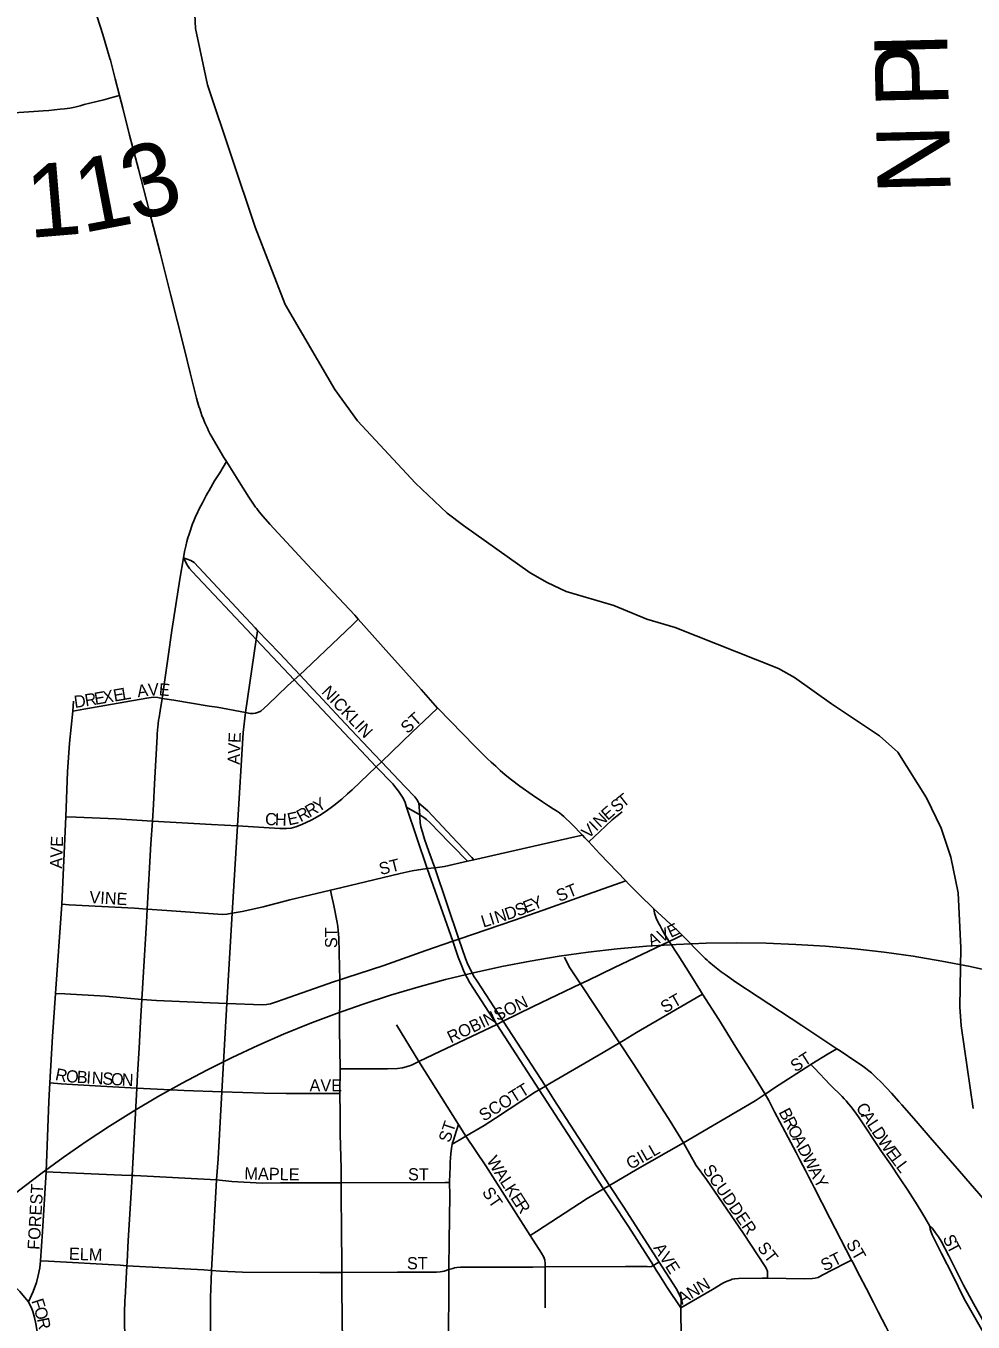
# Model space of a CAD drawing. Extents: x -87 to 2145, y -2128 to 440.
# Drawn here: x 276.86 to 296.33, y -533.22 to -506.6 of the extents above; entities that cross this region are included whole.
import ezdxf

# ---------------------------------------------------------------- set-up
doc = ezdxf.new("R2010")
doc.units = 0
for name, color, linetype in [('Default', 7, 'Continuous'), ('GM_X_City_Street', 7, 'Continuous'), ('GM_X_City_Street_Text', 7, 'Continuous'), ('GM_X_County_Road_Text', 7, 'Continuous'), ('GM_X_State_Route', 7, 'Continuous'), ('GM_X_Township', 7, 'Continuous'), ('GM_X_Township_Road', 7, 'Continuous'), ('GM_X_Township_Road_Text', 7, 'Continuous')]:
    doc.layers.add(name, color=color, linetype=linetype)

msp = doc.modelspace()

# ---------------------------------------------------------------- linework, layer by layer
at = {"layer": 'Default'}
msp.add_circle((291.454, -549.312), 23.883, dxfattribs=at)
at = {"layer": 'GM_X_City_Street'}
for points in [[(280.101, -517.52), (280.123, -517.393), (280.147, -517.279), (280.168, -517.187), (280.192, -517.107), (280.215, -517.033), (280.242, -516.955), (280.267, -516.881), (280.287, -516.821), (280.312, -516.76), (280.34, -516.694), (280.358, -516.648), (280.384, -516.594), (280.408, -516.544), (280.454, -516.455), (280.488, -516.39), (280.522, -516.325), (280.565, -516.243), (280.593, -516.194), (280.627, -516.136), (280.661, -516.079), (280.704, -516.002), (280.74, -515.938), (280.792, -515.856), (280.844, -515.773), (280.982, -515.543)], [(279.663, -520.407), (279.671, -520.36), (279.786, -519.545), (279.863, -519.01), (280.026, -517.962), (280.101, -517.52)], [(281.623, -519.011), (281.572, -518.958), (280.318, -517.617), (280.253, -517.575), (280.101, -517.52)], [(281.594, -519.199), (281.504, -519.104), (280.279, -517.802), (280.224, -517.74), (280.18, -517.676), (280.101, -517.52)], [(282.492, -519.923), (282.601, -519.824), (283.572, -518.896), (283.691, -518.782)], [(281.594, -519.199), (281.614, -519.067), (281.623, -519.011)], [(282.492, -519.923), (282.388, -519.811), (282.071, -519.48), (281.623, -519.011)], [(281.373, -520.698), (281.594, -519.199)], [(282.376, -520.028), (281.594, -519.199)], [(281.373, -520.698), (281.473, -520.717), (281.533, -520.717), (281.582, -520.71), (281.64, -520.693), (281.687, -520.667), (281.836, -520.538), (282.24, -520.151), (282.376, -520.028)], [(282.376, -520.028), (282.492, -519.923)], [(284.062, -521.81), (283.745, -521.478), (282.376, -520.028)], [(284.167, -521.709), (284.026, -521.56), (283.43, -520.932), (282.492, -519.923)], [(277.822, -520.668), (278.053, -520.627), (279.345, -520.4), (279.474, -520.385), (279.57, -520.392), (279.663, -520.407)], [(277.822, -520.668), (277.841, -520.466)], [(279.462, -522.928), (279.485, -522.589), (279.505, -522.161), (279.557, -521.191), (279.559, -521.148), (279.568, -521.052), (279.573, -521.001), (279.581, -520.931), (279.588, -520.858), (279.598, -520.8), (279.621, -520.662), (279.663, -520.407)], [(279.663, -520.407), (279.758, -520.422), (279.901, -520.447), (280.629, -520.564), (280.789, -520.588), (281.373, -520.698)], [(284.167, -521.709), (284.8, -521.1), (285.167, -520.752), (285.322, -520.605)], [(277.68, -522.837), (277.718, -521.917), (277.759, -521.328), (277.822, -520.668)], [(281.207, -523.028), (281.328, -521.11), (281.373, -520.698)], [(284.062, -521.81), (284.167, -521.709)], [(284.933, -522.561), (284.928, -522.543), (284.894, -522.481), (284.851, -522.428), (284.657, -522.226), (284.167, -521.709)], [(281.207, -523.028), (282.078, -523.077), (282.214, -523.082), (282.311, -523.07), (282.406, -523.046), (282.499, -523.013), (282.61, -522.964), (282.738, -522.902), (282.893, -522.813), (283.03, -522.723), (283.189, -522.609), (283.352, -522.474), (283.472, -522.371), (283.568, -522.285), (284.062, -521.81)], [(284.684, -522.639), (284.652, -522.547), (284.616, -522.46), (284.576, -522.392), (284.521, -522.313), (284.465, -522.244), (284.401, -522.164), (284.062, -521.81)], [(285.109, -523.898), (284.684, -522.639)], [(284.953, -522.8), (284.684, -522.639)], [(284.953, -522.8), (284.933, -522.561)], [(286.066, -523.721), (286.024, -523.677), (285.724, -523.361), (285.124, -522.719), (284.933, -522.561)], [(288.429, -523.355), (288.543, -523.244), (288.646, -523.146), (288.907, -522.902), (289.111, -522.74)], [(277.6, -524.636), (277.6, -524.635), (277.68, -522.837)], [(277.68, -522.837), (277.892, -522.847), (278.713, -522.884), (279.462, -522.928)], [(279.356, -524.738), (279.43, -523.395), (279.462, -522.928)], [(279.462, -522.928), (280.676, -522.999), (281.207, -523.028)], [(281.099, -524.819), (281.207, -523.028)], [(285.264, -523.884), (285.14, -523.555), (285.051, -523.296), (285.011, -523.157), (284.98, -523.042), (284.966, -522.954), (284.956, -522.842), (284.953, -522.8)], [(285.933, -523.751), (285.309, -523.11), (285.221, -523.015), (285.154, -522.947), (285.095, -522.896), (285.041, -522.857), (284.978, -522.814), (284.953, -522.8)], [(286.066, -523.721), (288.142, -523.249), (288.296, -523.214)], [(285.264, -523.884), (285.316, -523.88), (285.466, -523.857), (285.933, -523.751)], [(285.933, -523.751), (286.066, -523.721)], [(283.123, -524.348), (283.328, -524.299), (284.549, -524.006), (284.802, -523.952), (285.109, -523.898)], [(285.109, -523.898), (285.264, -523.884)], [(285.632, -525.395), (285.109, -523.898)], [(285.759, -525.351), (285.264, -523.884)], [(281.099, -524.819), (281.302, -524.787), (281.526, -524.736), (281.74, -524.685), (282.288, -524.546), (283.123, -524.348)], [(283.31, -526.189), (283.307, -525.929), (283.292, -525.322), (283.288, -525.248), (283.281, -525.175), (283.268, -525.09), (283.257, -525.012), (283.189, -524.658), (283.144, -524.446), (283.123, -524.348)], [(285.759, -525.351), (286.903, -524.959), (287.489, -524.756), (288.184, -524.508), (289.075, -524.196), (289.187, -524.157)], [(277.471, -526.466), (277.6, -524.636)], [(277.6, -524.636), (277.748, -524.644), (279.092, -524.719), (279.356, -524.738)], [(279.244, -526.588), (279.28, -526.023), (279.342, -525.011), (279.356, -524.738)], [(279.356, -524.738), (279.754, -524.766), (280.903, -524.849), (280.991, -524.842), (281.099, -524.819)], [(280.991, -526.674), (281.099, -524.819)], [(290.082, -525.399), (289.999, -525.271), (289.935, -525.158), (289.892, -525.079), (289.853, -525.008), (289.815, -524.924), (289.79, -524.861), (289.778, -524.816), (289.766, -524.729)], [(283.31, -526.189), (283.433, -526.149), (284.217, -525.89), (285.08, -525.587), (285.632, -525.395)], [(285.632, -525.395), (285.759, -525.351)], [(286.537, -527.102), (285.986, -526.246), (285.928, -526.146), (285.87, -526.027), (285.804, -525.871), (285.746, -525.722), (285.632, -525.395)], [(286.67, -527.037), (286.136, -526.215), (286.062, -526.102), (286.008, -526.006), (285.946, -525.872), (285.897, -525.751), (285.759, -525.351)], [(288.26, -526.271), (288.409, -526.2), (288.954, -525.937), (290.082, -525.399)], [(290.082, -525.399), (290.222, -525.333), (290.348, -525.273)], [(290.767, -526.483), (290.724, -526.416), (290.511, -526.068), (290.266, -525.683), (290.082, -525.399)], [(288.26, -526.271), (288.22, -526.21), (288.093, -526.021), (288.041, -525.938), (287.977, -525.824), (287.93, -525.722)], [(280.991, -526.674), (281.724, -526.698), (281.806, -526.693), (281.886, -526.677), (282.028, -526.635), (282.15, -526.591), (283.183, -526.23), (283.31, -526.189)], [(283.316, -528.018), (283.316, -528.012), (283.308, -527.208), (283.311, -526.392), (283.31, -526.189)], [(277.351, -528.305), (277.41, -527.348), (277.471, -526.466)], [(277.471, -526.466), (277.662, -526.477), (278.498, -526.526), (279.244, -526.588)], [(286.67, -527.037), (287.286, -526.735), (288.26, -526.271)], [(289.06, -527.481), (288.579, -526.758), (288.26, -526.271)], [(289.06, -527.481), (289.144, -527.431), (289.408, -527.27), (290.128, -526.853), (290.636, -526.559), (290.767, -526.483)], [(292.054, -528.537), (292.001, -528.445), (291.829, -528.165), (291.452, -527.569), (291.098, -526.999), (290.767, -526.483)], [(279.141, -528.414), (279.157, -528.129), (279.186, -527.593), (279.215, -527.053), (279.244, -526.588)], [(279.244, -526.588), (279.546, -526.613), (280.647, -526.662), (280.991, -526.674)], [(280.888, -528.491), (280.991, -526.674)], [(286.537, -527.102), (286.67, -527.037)], [(287.537, -528.371), (286.67, -527.037)], [(284.934, -527.866), (284.475, -527.114)], [(284.934, -527.866), (285.24, -527.718), (286.537, -527.102)], [(287.409, -528.448), (286.537, -527.102)], [(287.537, -528.371), (287.626, -528.317), (288.722, -527.682), (289.06, -527.481)], [(290.372, -529.533), (290.101, -529.091), (289.357, -527.927), (289.06, -527.481)], [(292.989, -527.926), (293.011, -527.912), (293.348, -527.71), (293.525, -527.604)], [(283.31, -528.524), (283.316, -528.018)], [(283.316, -528.018), (283.459, -528.018), (283.953, -528.018), (284.294, -528.016), (284.5, -528.008), (284.598, -527.996), (284.677, -527.977), (284.784, -527.937), (284.934, -527.866)], [(285.754, -529.161), (284.934, -527.866)], [(292.054, -528.537), (292.066, -528.529), (292.243, -528.405), (292.989, -527.926)], [(295.434, -531.248), (295.333, -531.07), (295.273, -530.967), (295.175, -530.807), (294.985, -530.509), (294.828, -530.273), (294.626, -529.97), (294.445, -529.711), (293.968, -529.003), (293.879, -528.876), (293.813, -528.79), (293.764, -528.732), (293.717, -528.675), (293.676, -528.631), (293.637, -528.586), (293.388, -528.346), (293.064, -528.005), (292.989, -527.926)], [(277.278, -530.132), (277.329, -528.688), (277.336, -528.557), (277.351, -528.305)], [(277.351, -528.305), (277.588, -528.32), (278.402, -528.371), (279.02, -528.408), (279.141, -528.414)], [(287.409, -528.448), (287.537, -528.371)], [(288.856, -530.411), (288.38, -529.676), (287.713, -528.643), (287.537, -528.371)], [(279.042, -530.207), (279.09, -529.306), (279.141, -528.414)], [(279.141, -528.414), (280.112, -528.457), (280.888, -528.491)], [(280.775, -530.295), (280.811, -529.862), (280.888, -528.491)], [(280.888, -528.491), (281.753, -528.517), (282.21, -528.525), (282.803, -528.524), (283.202, -528.524), (283.31, -528.524)], [(283.338, -530.355), (283.338, -530.061), (283.318, -529.356), (283.317, -528.93), (283.31, -528.532), (283.31, -528.524)], [(285.904, -529.398), (286.281, -529.177), (286.514, -529.031), (287.336, -528.491), (287.409, -528.448)], [(288.733, -530.483), (287.899, -529.203), (287.409, -528.448)], [(290.372, -529.533), (291.85, -528.67), (292.054, -528.537)], [(293.827, -531.942), (293.383, -531.081), (293.062, -530.452), (293.011, -530.354), (292.952, -530.24), (292.883, -530.105), (292.83, -530.002), (292.768, -529.885), (292.688, -529.734), (292.248, -528.9), (292.126, -528.664), (292.054, -528.537)], [(285.622, -529.563), (285.628, -529.538), (285.646, -529.482), (285.675, -529.391), (285.706, -529.303), (285.754, -529.161)], [(285.904, -529.398), (285.754, -529.161)], [(285.622, -529.563), (285.764, -529.48), (285.904, -529.398)], [(287.226, -531.436), (286.744, -530.683), (286.31, -530.009), (285.904, -529.398)], [(285.568, -530.348), (285.567, -530.329), (285.578, -530.028), (285.581, -529.939), (285.585, -529.846), (285.592, -529.761), (285.599, -529.698), (285.611, -529.606), (285.622, -529.563)], [(288.856, -530.411), (289.423, -530.077), (290.372, -529.533)], [(292.104, -532.316), (292.104, -532.224), (292.098, -532.175), (292.083, -532.126), (292.053, -532.075), (291.61, -531.399), (290.85, -530.291), (290.637, -530.002), (290.372, -529.533)], [(277.164, -531.958), (277.204, -531.353), (277.278, -530.132)], [(277.278, -530.132), (277.423, -530.138), (278.831, -530.197), (279.042, -530.207)], [(278.938, -532.058), (278.943, -531.982), (278.963, -531.54), (279.03, -530.451), (279.042, -530.207)], [(279.042, -530.207), (279.091, -530.209), (280.775, -530.295)], [(280.676, -532.157), (280.775, -530.295)], [(280.775, -530.295), (281.095, -530.326), (281.716, -530.361), (282.095, -530.356), (283.232, -530.355), (283.338, -530.355)], [(283.356, -532.195), (283.356, -531.996), (283.344, -531.373), (283.337, -530.561), (283.338, -530.355)], [(283.338, -530.355), (285.48, -530.348), (285.568, -530.348)], [(285.555, -532.136), (285.555, -532.103), (285.559, -531.554), (285.571, -530.613), (285.568, -530.348)], [(287.226, -531.436), (287.353, -531.354), (288.398, -530.68), (288.733, -530.483)], [(288.733, -530.483), (288.856, -530.411)], [(289.755, -532.054), (289.247, -531.254), (288.908, -530.748), (288.733, -530.483)], [(289.872, -531.983), (289.146, -530.858), (288.856, -530.411)], [(274.865, -531.163), (274.988, -531.249), (275.386, -531.54), (276.081, -532.061), (276.49, -532.364), (276.615, -532.472), (276.733, -532.59), (276.799, -532.664), (276.911, -532.801)], [(296.858, -533.83), (296.855, -533.823), (296.832, -533.774), (296.671, -533.452), (296.527, -533.177), (296.335, -532.836), (296.127, -532.461), (295.829, -531.858), (295.671, -531.556), (295.613, -531.463), (295.556, -531.38), (295.489, -531.293), (295.434, -531.248)], [(296.746, -533.831), (296.727, -533.794), (296.704, -533.75), (296.688, -533.717), (296.619, -533.59), (296.527, -533.412), (296.145, -532.739), (295.9, -532.249), (295.677, -531.808), (295.575, -531.603), (295.487, -531.425), (295.456, -531.352), (295.443, -531.308), (295.434, -531.248)], [(287.535, -532.084), (287.535, -532.011), (287.526, -531.947), (287.504, -531.885), (287.458, -531.798), (287.226, -531.436)], [(276.911, -532.801), (277.013, -532.587), (277.077, -532.401), (277.115, -532.26), (277.148, -532.102), (277.164, -531.958)], [(277.164, -531.958), (277.325, -531.967), (278.797, -532.05), (278.938, -532.058)], [(278.898, -533.869), (278.896, -533.675), (278.885, -533.04), (278.885, -533.004), (278.889, -532.932), (278.892, -532.872), (278.894, -532.823), (278.897, -532.758), (278.9, -532.72), (278.938, -532.058)], [(278.938, -532.058), (279.194, -532.072), (280.519, -532.144), (280.676, -532.157)], [(285.555, -532.136), (285.582, -532.128), (285.631, -532.115), (285.672, -532.105), (285.719, -532.096), (285.79, -532.088), (285.841, -532.088), (287.279, -532.086), (287.535, -532.084)], [(287.531, -532.922), (287.535, -532.084)], [(287.535, -532.084), (289.182, -532.076), (289.63, -532.078), (289.682, -532.079), (289.719, -532.072), (289.743, -532.061), (289.755, -532.054)], [(289.755, -532.054), (289.818, -532.015), (289.872, -531.983)], [(290.318, -532.926), (290.041, -532.504), (289.866, -532.229), (289.814, -532.148), (289.755, -532.054)], [(290.318, -532.926), (290.326, -532.788), (290.319, -532.719), (290.302, -532.668), (290.222, -532.526), (289.872, -531.983)], [(292.104, -532.316), (292.866, -532.327), (293.029, -532.323), (293.077, -532.317), (293.14, -532.298), (293.227, -532.256), (293.687, -532.015), (293.827, -531.942)], [(294.751, -533.837), (294.736, -533.759), (294.704, -533.669), (294.653, -533.547), (294.594, -533.427), (294.533, -533.307), (294.457, -533.163), (294.377, -533.008), (294.277, -532.813), (294.126, -532.522), (293.999, -532.276), (293.847, -531.982), (293.827, -531.942)], [(280.667, -533.873), (280.656, -533.247), (280.657, -532.708), (280.666, -532.356), (280.676, -532.157)], [(280.676, -532.157), (280.857, -532.172), (281.311, -532.189), (282.904, -532.197), (283.356, -532.195)], [(283.37, -533.868), (283.368, -533.665), (283.355, -532.554), (283.356, -532.195)], [(283.356, -532.195), (284.5, -532.191), (284.728, -532.19), (285.296, -532.191), (285.376, -532.186), (285.418, -532.18), (285.455, -532.169), (285.555, -532.136)], [(285.547, -533.891), (285.555, -532.136)], [(290.318, -532.926), (290.973, -532.548), (291.181, -532.419), (291.239, -532.39), (291.29, -532.369), (291.332, -532.352), (291.377, -532.337), (291.428, -532.327), (291.507, -532.32), (291.993, -532.314), (292.104, -532.316)], [(276.911, -532.801), (276.943, -532.863), (276.974, -532.926), (277.004, -533.002), (277.041, -533.124), (277.068, -533.252), (277.099, -533.448), (277.119, -533.611), (277.129, -533.771), (277.131, -533.844)], [(290.331, -535.697), (290.325, -533.562), (290.318, -532.926)]]:
    msp.add_lwpolyline(points, dxfattribs=at)
at = {"layer": 'GM_X_State_Route'}
for points in [[(278.588, -507.266), (278.44, -506.773), (278.262, -506.216)], [(280.237, -513.723), (280.119, -513.242), (279.831, -512.107), (279.619, -511.26), (279.393, -510.387), (279.175, -509.538), (278.99, -508.842), (278.853, -508.283), (278.784, -508.028), (278.696, -507.685), (278.599, -507.3), (278.588, -507.266)], [(280.928, -515.458), (280.716, -515.097), (280.683, -515.037), (280.651, -514.978), (280.615, -514.911), (280.591, -514.86), (280.565, -514.805), (280.538, -514.749), (280.509, -514.675), (280.478, -514.598), (280.454, -514.526), (280.432, -514.46), (280.416, -514.413), (280.388, -514.315), (280.367, -514.243), (280.344, -514.161), (280.237, -513.723)], [(280.982, -515.543), (280.928, -515.458)], [(281.246, -515.963), (281.189, -515.873), (280.982, -515.543)], [(289.466, -524.434), (289.247, -524.219), (289.187, -524.157), (288.652, -523.598), (288.429, -523.355), (288.349, -523.268), (288.296, -523.214), (288.078, -522.988), (287.913, -522.834), (287.872, -522.8), (287.824, -522.76), (287.768, -522.719), (287.696, -522.673), (287.603, -522.611), (287.478, -522.531), (287.262, -522.387), (287.008, -522.211), (286.837, -522.078), (286.707, -521.978), (286.608, -521.887), (286.515, -521.8), (286.424, -521.718), (286.345, -521.646), (286.091, -521.396), (285.327, -520.61), (285.322, -520.605), (284.982, -520.227), (284.321, -519.483), (283.691, -518.782), (283.618, -518.7), (282.643, -517.66), (282.214, -517.198), (281.875, -516.83), (281.691, -516.614), (281.663, -516.58), (281.633, -516.546), (281.604, -516.511), (281.578, -516.48), (281.552, -516.441), (281.524, -516.397), (281.445, -516.277), (281.246, -515.963)], [(290.87, -525.793), (290.861, -525.784), (290.818, -525.746), (290.786, -525.718), (290.755, -525.686), (290.348, -525.273), (290.266, -525.189), (289.766, -524.729), (289.466, -524.434)], [(294.859, -528.752), (294.799, -528.683), (294.65, -528.517), (294.556, -528.413), (294.421, -528.278), (294.351, -528.205), (294.299, -528.156), (294.235, -528.099), (294.182, -528.054), (294.116, -528.004), (294.058, -527.962), (293.99, -527.915), (293.919, -527.867), (293.591, -527.648), (293.525, -527.604), (292.805, -527.126), (291.912, -526.54), (291.45, -526.234), (291.23, -526.078), (291.149, -526.02), (291.082, -525.969), (291.013, -525.915), (290.968, -525.881), (290.935, -525.852), (290.898, -525.818), (290.87, -525.793)], [(298.786, -533.214), (298.709, -533.14), (298.628, -533.061), (298.495, -532.922), (298.345, -532.765), (297.933, -532.297), (297.697, -532.024), (297.48, -531.778), (297.138, -531.382), (296.86, -531.055), (296.573, -530.728), (296.048, -530.119), (295.445, -529.426), (295.156, -529.09), (294.859, -528.752)]]:
    msp.add_lwpolyline(points, dxfattribs=at)
at = {"layer": 'GM_X_Township'}
msp.add_lwpolyline([(280.272, -505.045), (280.347, -506.649), (280.593, -507.807), (281.573, -510.733), (282.192, -512.32), (283.209, -514.066), (283.677, -514.707), (284.865, -515.986), (285.515, -516.602), (285.851, -516.86), (287.227, -517.832), (287.575, -518.03), (287.963, -518.209), (288.941, -518.502), (289.622, -518.783), (290.202, -518.95), (292.33, -519.795), (292.659, -519.979), (293.414, -520.518), (294.401, -521.179), (294.778, -521.513), (295.369, -522.45), (295.673, -523.074), (295.867, -523.666), (296.019, -524.398), (296.077, -525.529), (296.053, -526.739), (296.079, -527.129), (296.33, -528.833)], dxfattribs=at)
msp.add_lwpolyline([(280.272, -505.045), (280.347, -506.649), (280.593, -507.807), (281.573, -510.733), (282.192, -512.32), (283.209, -514.066), (283.677, -514.707), (284.865, -515.986), (285.515, -516.602), (285.851, -516.86), (287.227, -517.832), (287.575, -518.03), (287.963, -518.209), (288.941, -518.502), (289.622, -518.783), (290.202, -518.95), (292.33, -519.795), (292.659, -519.979), (293.414, -520.518), (294.401, -521.179), (294.778, -521.513), (295.369, -522.45), (295.673, -523.074), (295.867, -523.666), (296.019, -524.398), (296.077, -525.529), (296.053, -526.739), (296.079, -527.129), (296.33, -528.833)], dxfattribs=at)
at = {"layer": 'GM_X_Township_Road'}
msp.add_lwpolyline([(274.191, -508.563), (274.982, -508.493), (275.982, -508.425), (277.027, -508.353), (277.215, -508.341), (277.333, -508.331), (277.446, -508.319), (277.565, -508.309), (277.657, -508.299), (277.761, -508.285), (277.831, -508.271), (277.897, -508.257), (277.977, -508.237), (278.061, -508.213), (278.175, -508.183), (278.459, -508.112), (278.654, -508.061), (278.784, -508.028)], dxfattribs=at)

# ---------------------------------------------------------------- texts
at = {"layer": 'GM_X_City_Street_Text'}
for s, rotation, p in [('A', 7.8921, (279.162, -520.385)), ('V', 3.0829, (279.375, -520.355)), ('E', 355.1592, (279.585, -520.343)), ('D', 7.9384, (277.866, -520.605)), ('R', 9.3351, (278.091, -520.573)), ('E', 9.6552, (278.287, -520.541)), ('X', 9.6703, (278.461, -520.511)), ('E', 9.6691, (278.678, -520.475)), ('L', 9.6691, (278.851, -520.445)), ('NICKLIN', 313.5686, (282.921, -520.289)), ('ST', 42.5113, (284.703, -521.145)), ('AVE', 88.0261, (281.256, -521.772)), ('Y', 31.8222, (282.866, -522.753)), ('S', 38.3782, (288.999, -522.77)), ('T', 38.3014, (289.137, -522.661)), ('C', 356.1601, (281.769, -523.003)), ('H', 357.9774, (281.975, -523.016)), ('E', 12.2252, (282.262, -523.018)), ('R', 28.3816, (282.506, -522.954)), ('R', 29.9431, (282.687, -522.857)), ('N', 43.5501, (288.66, -523.074)), ('E', 41.0369, (288.817, -522.925)), ('V', 43.547, (288.421, -523.302)), ('I', 43.5522, (288.58, -523.15)), ('AVE', 88.0261, (277.604, -523.906)), ('ST', 14.0298, (284.152, -524.038)), ('VINE', 356.5334, (278.16, -524.609)), ('ST', 21.8039, (287.82, -524.59)), ('S', 21.1935, (286.97, -524.89)), ('E', 21.4548, (287.136, -524.826)), ('Y', 21.458, (287.299, -524.761)), ('L', 17.2856, (286.261, -525.117)), ('I', 17.3113, (286.429, -525.064)), ('N', 17.2875, (286.534, -525.032)), ('D', 18.6837, (286.751, -524.964)), ('ST', 90, (283.258, -525.536)), ('V', 24.5458, (289.91, -525.423)), ('E', 25.4534, (290.114, -525.33)), ('A', 24.5416, (289.71, -525.515)), ('ROBINSON', 25.4981, (285.595, -527.495)), ('ST', 29.7432, (289.992, -526.881)), ('ST', 32.7431, (292.674, -528.092)), ('R', 348.5091, (277.449, -528.242)), ('O', 355.8715, (277.678, -528.286)), ('B', 356.5215, (277.9, -528.302)), ('I', 356.5, (278.098, -528.314)), ('N', 356.5139, (278.208, -528.321)), ('S', 356.5313, (278.427, -528.334)), ('O', 356.5014, (278.603, -528.345)), ('N', 357.0431, (278.825, -528.358)), ('AVE', 0, (282.689, -528.48)), ('SCOTT', 31.8655, (286.272, -529.104)), ('B', 297.271, (292.323, -528.902)), ('C', 303.0503, (293.906, -528.812)), ('ST', 71.565, (285.57, -529.547)), ('R', 297.2826, (292.414, -529.078)), ('O', 297.2956, (292.504, -529.254)), ('A', 303.0367, (294.014, -528.977)), ('L', 303.0706, (294.134, -529.162)), ('A', 297.2689, (292.605, -529.449)), ('D', 303.0413, (294.23, -529.31)), ('W', 303.9806, (294.352, -529.498)), ('GILL', 29.7507, (289.286, -530.094)), ('D', 297.2803, (292.706, -529.645)), ('E', 306.5872, (294.519, -529.745)), ('W', 301.0589, (286.32, -529.897)), ('SCUDDER', 304.4189, (290.758, -530.085)), ('W', 297.2793, (292.807, -529.84)), ('L', 306.8751, (294.625, -529.887)), ('L', 306.859, (294.73, -530.028)), ('MAPLE', 358.7825, (281.349, -530.285)), ('ST', 0, (284.713, -530.306)), ('A', 303.0837, (286.472, -530.15)), ('L', 303.1045, (286.592, -530.335)), ('A', 296.3109, (292.937, -530.094)), ('Y', 297.6127, (293.038, -530.296)), ('FOREST', 86.7583, (277.142, -531.737)), ('ST', 304.7022, (286.224, -530.55)), ('K', 303.0899, (286.689, -530.482)), ('E', 303.1096, (286.809, -530.666)), ('R', 303.1201, (286.905, -530.814)), ('ST', 307.5735, (291.878, -531.689)), ('ST', 299.7432, (293.708, -531.606)), ('S', 295.2578, (295.695, -531.49)), ('T', 298.1035, (295.776, -531.661)), ('ELM', 358.0261, (277.741, -531.935)), ('AVE', 302.6158, (289.747, -531.692)), ('ST', 26.565, (293.272, -532.181)), ('ST', 0, (284.691, -532.132)), ('ANN', 30.965, (290.343, -532.865)), ('F', 287.83, (276.97, -532.78)), ('O', 286.693, (277.023, -532.946)), ('R', 281.8149, (277.085, -533.152))]:
    msp.add_text(s, height=0.25, rotation=rotation, dxfattribs=at).set_placement(p)
at = {"layer": 'GM_X_County_Road_Text'}
for s, rotation, p in [('I', 91.3271, (295.803, -507.249)), ('P', 91.3277, (295.826, -508.261)), ('N', 91.3261, (295.867, -510.043))]:
    msp.add_text(s, height=1.5, rotation=rotation, dxfattribs=at).set_placement(p)
at = {"layer": 'GM_X_Township_Road_Text'}
for s, rotation, p in [('3', 17.0496, (279.1, -510.638)), ('1', 4.7511, (276.927, -510.954)), ('1', 10.8171, (278.02, -510.854))]:
    msp.add_text(s, height=1.5, rotation=rotation, dxfattribs=at).set_placement(p)

doc.saveas('drawing.dxf')
